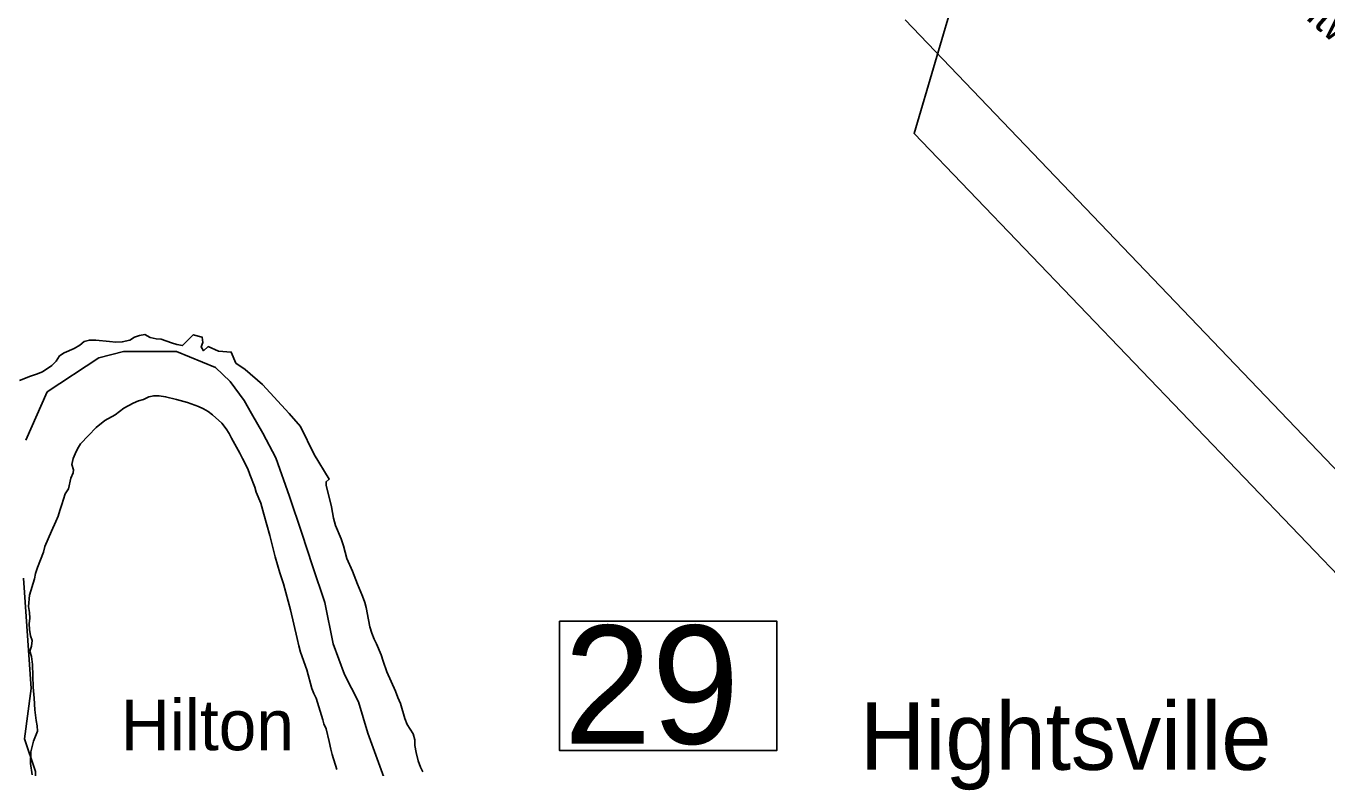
# Model space of a CAD drawing. Extents: x 2290055 to 2389491, y 66597 to 237875.
# Drawn here: x 2318095 to 2321946, y 188776 to 190974 of the extents above; entities that cross this region are included whole.
import ezdxf

# ---------------------------------------------------------------- set-up
doc = ezdxf.new("R2010")
doc.units = 0
for name, color, linetype in [('Exist Boundary Land Use Park Urban  Label', 7, 'Continuous'), ('Exist Boundary Political City Limit New', 7, 'Continuous'), ('Exist Civil Demographics Community Label', 7, 'Continuous'), ('Exist Hydrographic Creek Double Shore', 7, 'Continuous'), ('Exist Road Primary US Structure Standard Bridge Number Label', 7, 'Continuous'), ('Exist Road Secondary Type 51 Label', 7, 'Continuous'), ('Exist Utilities Electrical Transmission Line', 7, 'Continuous'), ('Map Preparation Boundary City Limit Buffer Line', 7, 'Continuous')]:
    doc.layers.add(name, color=color, linetype=linetype)

msp = doc.modelspace()

# ---------------------------------------------------------------- linework, layer by layer
at = {"layer": 'Exist Boundary Political City Limit New'}
for points in [[(2318094.5, 189747.2), (2318158.5, 189889.9), (2318311.5, 189991.1), (2318383.8, 190009.7), (2318540.8, 190009.7), (2318656.5, 189962.2), (2318699.8, 189920.9), (2318741.2, 189865), (2318763.8, 189825.8), (2318797, 189767.9), (2318835.8, 189694.8), (2318876.2, 189580.4), (2318912.5, 189471.8), (2318944.5, 189375.1), (2318980.8, 189266.5), (2319005.5, 189143.7), (2319038.5, 189052.8)], [(2318092.5, 187707.3), (2318112.8, 187811), (2318144, 188046.2), (2318179.2, 188201.3), (2318181.2, 188391.4), (2318127.5, 188591.9), (2318123.5, 188765.5), (2318090.5, 188862.7), (2318111, 189011.5), (2318088.2, 189338)], [(2319038.5, 189052.8), (2319080.5, 188972.3), (2319108, 188879.4), (2319186.8, 188662.5)]]:
    msp.add_lwpolyline(points, dxfattribs=at)
at = {"layer": 'Exist Hydrographic Creek Double Shore'}
for points in [[(2318076.5, 189924.3), (2318109, 189937.1), (2318126.5, 189942.5), (2318144, 189949.3), (2318171.5, 189968.8), (2318184.7, 189981.5), (2318194.7, 189996.8), (2318208, 190005.6), (2318238, 190018.5), (2318255, 190028.6), (2318268, 190039.7), (2318283, 190043.7), (2318302, 190043.6), (2318342.2, 190039), (2318361.5, 190037.8), (2318380.5, 190038.2), (2318402.5, 190043.9), (2318417.2, 190052.3), (2318431.5, 190057.6), (2318447, 190059.8), (2318463.5, 190051.7), (2318480.5, 190047.4), (2318496.2, 190046.5), (2318526, 190035.1), (2318541.7, 190030.3), (2318559.2, 190027.2), (2318591, 190059.7), (2318617, 190052.6), (2318619, 190036.4), (2318614.7, 190023.2), (2318621.2, 190012), (2318635.2, 190024.2), (2318665.7, 190011), (2318703.5, 190008), (2318716.5, 189975.5), (2318744.7, 189956.2), (2318795.5, 189912.5), (2318874.5, 189826.2), (2318908.2, 189787.6), (2318949.2, 189704.4), (2318993.5, 189631.7), (2318984.2, 189623.9), (2318985, 189614.4), (2319000.7, 189549.4), (2319006, 189516.4), (2319012, 189494.2), (2319029, 189454.8), (2319035.7, 189434.5), (2319045.7, 189396.2), (2319062.5, 189358.8), (2319077, 189320.8), (2319092.5, 189284.8), (2319099, 189266.7), (2319103, 189251.5), (2319109.5, 189215), (2319114.2, 189194.6), (2319120, 189175.9), (2319127.2, 189158), (2319134, 189144.3), (2319147, 189111.7), (2319153, 189092.3), (2319164.5, 189060.7), (2319189.5, 189004), (2319196.7, 188984.6), (2319204.5, 188966.8), (2319218, 188922.3), (2319224.5, 188905.1), (2319242.2, 188877), (2319247, 188859.2), (2319247.5, 188842.7), (2319250.7, 188822.1), (2319257.2, 188797.1), (2319264, 188778.9), (2319270.5, 188764.5)], [(2318773, 189607.8), (2318758.7, 189646), (2318752, 189661.8), (2318736.5, 189692.6), (2318729.2, 189708.9), (2318703.7, 189753), (2318697.2, 189766.6), (2318688.5, 189781), (2318675.5, 189797.5), (2318648, 189822.5), (2318635, 189832.4), (2318621.2, 189840.5), (2318606.5, 189847.1), (2318574.2, 189858.6), (2318541, 189867.9), (2318509, 189875.8), (2318490.2, 189878.4), (2318473.7, 189878.6), (2318459, 189875.3), (2318443.2, 189868.1), (2318428.7, 189863.6), (2318412.5, 189857.1), (2318385.2, 189841.7), (2318359, 189822.3), (2318328.7, 189805.6), (2318303.5, 189784.3), (2318280.2, 189761.5), (2318257, 189735.9), (2318247.5, 189721.1), (2318241, 189706.9)], [(2318113.2, 188755.4), (2318108.2, 188789.8), (2318109.5, 188824), (2318117.2, 188855.4), (2318129.2, 188885.2), (2318128.5, 188901.2), (2318125.2, 188916.7), (2318121.2, 188948.7), (2318120, 188982.5), (2318116.5, 189015.3), (2318114.7, 189082.8), (2318111.5, 189106.1), (2318107, 189121.9), (2318111.2, 189137.2), (2318114, 189153.7), (2318108.7, 189167.9), (2318106, 189186.1), (2318105, 189202.8), (2318106.5, 189219.8), (2318105.5, 189237.2), (2318103.2, 189254.5), (2318105.7, 189288), (2318120.5, 189336), (2318123, 189352.1), (2318129.2, 189370.4), (2318146.7, 189415), (2318151.5, 189432.2), (2318170.5, 189477.6), (2318184.2, 189506), (2318191, 189521.8), (2318195.5, 189538.4), (2318201.7, 189556.3), (2318211, 189587.8), (2318221.5, 189603.3), (2318228, 189634.7), (2318235, 189650.1), (2318236.5, 189659.5), (2318231.5, 189675.4), (2318235.5, 189692.5), (2318241, 189706.9)], [(2319016.5, 188771.2), (2319002.5, 188816.2), (2318998, 188831.9), (2318993.5, 188854.9), (2318984.2, 188891.7), (2318977.2, 188906.9), (2318974.7, 188918.4), (2318955, 188982.7), (2318947.7, 188997), (2318941.7, 189011.3), (2318927.5, 189066.5), (2318908.5, 189119.3), (2318903.2, 189137.6), (2318899, 189159.8), (2318879, 189245), (2318858.5, 189321.6), (2318847, 189354.4), (2318833, 189401.2), (2318817.2, 189464.8), (2318800.2, 189527.9), (2318790.5, 189561), (2318777.5, 189592.9), (2318773, 189607.8)]]:
    msp.add_lwpolyline(points, dxfattribs=at)
at = {"layer": 'Exist Road Primary US Structure Standard Bridge Number Label'}
msp.add_line((2323907.7, 187642.3), (2320699.2, 190991.9), dxfattribs=at)
msp.add_lwpolyline([(2319675.5, 189210.6), (2320319.6, 189210.6), (2320319.6, 188828.3), (2319675.5, 188828.3)], close=True, dxfattribs=at)
at = {"layer": 'Exist Utilities Electrical Transmission Line'}
msp.add_lwpolyline([(2322518.1, 188787.6), (2320726, 190655.5), (2321161.7, 192135.8), (2321162.4, 192138.3)], dxfattribs=at)
at = {"layer": 'Map Preparation Boundary City Limit Buffer Line'}
for points in [[(2318094.5, 189747.2), (2318158.5, 189889.9), (2318311.5, 189991.1), (2318383.8, 190009.7), (2318540.8, 190009.7), (2318656.5, 189962.2), (2318699.8, 189920.9), (2318741.2, 189865), (2318763.8, 189825.8), (2318797, 189767.9), (2318835.8, 189694.8), (2318876.2, 189580.4), (2318912.5, 189471.8), (2318944.5, 189375.1), (2318980.8, 189266.5), (2319005.5, 189143.7), (2319038.5, 189052.8)], [(2318092.5, 187707.3), (2318112.8, 187811), (2318144, 188046.2), (2318179.2, 188201.3), (2318181.2, 188391.4), (2318127.5, 188591.9), (2318123.5, 188765.5), (2318090.5, 188862.7), (2318111, 189011.5), (2318088.2, 189338)], [(2319038.5, 189052.8), (2319080.5, 188972.3), (2319108, 188879.4), (2319186.8, 188662.5)]]:
    msp.add_lwpolyline(points, dxfattribs=at)

# ---------------------------------------------------------------- texts
at = {"layer": 'Exist Boundary Land Use Park Urban  Label'}
msp.add_text('Hilton', height=150, dxfattribs=at).set_placement((2318376.4, 188828.8))
at = {"layer": 'Exist Civil Demographics Community Label'}
msp.add_text('Hightsville', height=200, dxfattribs=at).set_placement((2320566.1, 188770.7))
at = {"layer": 'Exist Road Primary US Structure Standard Bridge Number Label'}
msp.add_text('29', height=350, dxfattribs=at).set_placement((2319688, 188848))
at = {"layer": 'Exist Road Secondary Type 51 Label'}
msp.add_text('Brentwood', height=95, rotation=318.8491, dxfattribs=at).set_placement((2321703, 191154))

doc.saveas('drawing.dxf')
